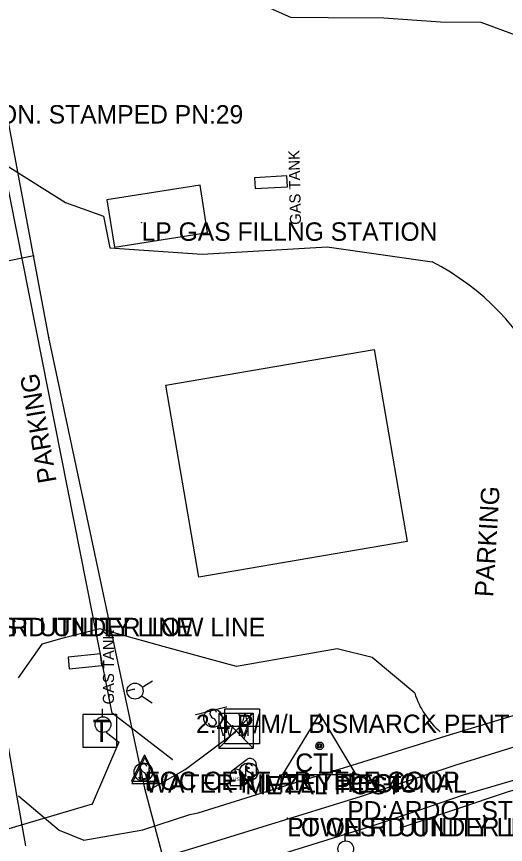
# Model space of a CAD drawing. Extents: x 954793 to 988390, y 1867850 to 1924428.
# Drawn here: x 961050.9 to 961183.5, y 1903068.1 to 1903292.8 of the extents above; entities that cross this region are included whole.
import ezdxf

# ---------------------------------------------------------------- set-up
doc = ezdxf.new("R2010")
doc.units = 0
for name, color, linetype in [('S_BUILDING', 7, 'Continuous'), ('S_DITCHLINE', 7, 'Continuous'), ('S_EDGE_PAVEMENT', 7, 'Continuous'), ('S_ELECTRIC_UTILITIES_ANNOT', 7, 'Continuous'), ('S_FIBER_OPTIC_CABLE', 7, 'Continuous'), ('S_MAILBOX', 7, 'Continuous'), ('S_MAILBOX_ANNOT', 7, 'Continuous'), ('S_MSC_PT_SYM', 7, 'Continuous'), ('S_OBSCURES', 7, 'Continuous'), ('S_PARKING', 7, 'Continuous'), ('S_PARKING_ANNOT', 7, 'Continuous'), ('S_PAVEMENT_CROWN', 7, 'Continuous'), ('S_PRIMARY_CTL', 7, 'Continuous'), ('S_PRIMARY_CTL_ANNOT', 7, 'Continuous'), ('S_SHOULDER', 7, 'Continuous'), ('S_SIGN', 7, 'Continuous'), ('S_SIGN_ANNOT', 7, 'Continuous'), ('S_SURVEY_TEXT_ANNOT', 7, 'Continuous'), ('S_TANK', 7, 'Continuous'), ('S_TANK_ANNOT', 7, 'Continuous'), ('S_TELEPHONE_UTILITIES', 7, 'Continuous'), ('S_UNDERGROUND_CABLE', 7, 'Continuous'), ('S_UTILITY_POLE', 7, 'Continuous'), ('S_UTILITY_POLE_ANNOT', 7, 'Continuous'), ('S_UTL_PT_SYM', 7, 'Continuous'), ('S_WATER_UTILITIES', 7, 'Continuous')]:
    doc.layers.add(name, color=color, linetype=linetype)

msp = doc.modelspace()

# ---------------------------------------------------------------- linework, layer by layer
at = {"layer": 'S_BUILDING'}
for points in [[(961077.44, 1903230.22), (961102.71, 1903234.22), (961100.67, 1903247.12), (961075.4, 1903243.12)], [(961091.36, 1903192.78), (961147.86, 1903202.47), (961156.8, 1903150.33), (961100.3, 1903140.64)]]:
    msp.add_lwpolyline(points, close=True, dxfattribs=at)
at = {"layer": 'S_DITCHLINE'}
msp.add_lwpolyline([(961221.28, 1903092.23), (961219.41, 1903091.56), (961218.08, 1903091.41), (961201.29, 1903086.95), (961184.49, 1903082.49), (961169.67, 1903077.53), (961154.84, 1903072.58)], dxfattribs=at)
at = {"layer": 'S_EDGE_PAVEMENT'}
for points in [[(961051.39, 1903081.36), (961062.47, 1903072.03), (961069.16, 1903069.25), (961085.12, 1903072.09), (961097.89, 1903076.25), (961100.14, 1903076.7), (961120.44, 1903083.01), (961140.73, 1903089.32), (961154.08, 1903093.46), (961167.42, 1903097.59), (961184.41, 1903102.81), (961201.39, 1903108.02), (961221.93, 1903113.88), (961242.48, 1903119.74), (961259.51, 1903125.41), (961276.54, 1903131.08), (961296.08, 1903137.14), (961315.62, 1903143.2)], [(961060.73, 1903027.01), (961068.72, 1903040.88), (961076.68, 1903051.15), (961081.87, 1903053.21), (961090.4, 1903055.36), (961104.93, 1903060.01), (961126.13, 1903066.6), (961147.32, 1903073.18), (961159.73, 1903077.37), (961172.15, 1903081.57), (961190.01, 1903086.88), (961207.87, 1903092.2), (961227.73, 1903098.15), (961247.58, 1903104.09), (961263.92, 1903109.2), (961280.27, 1903114.31), (961299.71, 1903120.85), (961319.15, 1903127.4)]]:
    msp.add_lwpolyline(points, dxfattribs=at)
at = {"layer": 'S_FIBER_OPTIC_CABLE'}
for p, q in [((961076.82, 1903103.79), (961043.77, 1903270.66)), ((961076.84, 1903103.79), (961076.82, 1903103.79)), ((961093.14, 1903091.23), (961076.84, 1903103.79)), ((961075.2, 1903098.62), (961078.6, 1903095.9)), ((961078.6, 1903095.9), (961071.39, 1903079.05)), ((961071.39, 1903079.05), (960949.84, 1903043.36))]:
    msp.add_line(p, q, dxfattribs=at)
at = {"layer": 'S_MAILBOX'}
for p, q in [((961109.34, 1903088.16), (961113.48, 1903091.27)), ((961112.96, 1903089.45), (961112.96, 1903086.74)), ((961115.91, 1903089.8), (961115.91, 1903087.08)), ((961108.79, 1903086.89), (961108.79, 1903084.17)), ((961112.11, 1903084.17), (961115.91, 1903087.08)), ((961112.11, 1903086.89), (961112.11, 1903084.17)), ((961108.79, 1903084.17), (961112.11, 1903084.17))]:
    msp.add_line(p, q, dxfattribs=at)
for points in [[(961112.96, 1903089.45), (961114.07, 1903088.79), (961112.96, 1903088.44)], [(961109.97, 1903088), (961110.19, 1903087.86), (961110.19, 1903087.48), (961110.5, 1903087.48), (961110.5, 1903087.84), (961110.3, 1903088.09), (961109.97, 1903088.03)]]:
    msp.add_lwpolyline(points, dxfattribs=at)
for centre, end in [((961114.25, 1903089.8), 117.5718), ((961110.45, 1903086.89), 180)]:
    msp.add_arc(centre, 1.66, 0, end, dxfattribs=at)
msp.add_ellipse((961112.96, 1903086.74), major_axis=(0.145, 0.132), ratio=0.564646, dxfattribs=at)
at = {"layer": 'S_MSC_PT_SYM'}
for points in [[(961084.8, 1903236.98), (961084.8, 1903237.03), (961084.8, 1903236.98), (961084.75, 1903236.98), (961084.8, 1903236.98), (961084.8, 1903236.93), (961084.8, 1903236.98), (961084.85, 1903236.98)], [(961107.77, 1903105.47), (961107.77, 1903105.52), (961107.77, 1903105.47), (961107.72, 1903105.47), (961107.77, 1903105.47), (961107.77, 1903105.42), (961107.77, 1903105.47), (961107.82, 1903105.47)], [(961099.55, 1903103.37), (961099.55, 1903103.42), (961099.55, 1903103.37), (961099.5, 1903103.37), (961099.55, 1903103.37), (961099.55, 1903103.32), (961099.55, 1903103.37), (961099.6, 1903103.37)], [(961124.31, 1903075.33), (961124.31, 1903075.38), (961124.31, 1903075.33), (961124.26, 1903075.33), (961124.31, 1903075.33), (961124.31, 1903075.28), (961124.31, 1903075.33), (961124.36, 1903075.33)]]:
    msp.add_lwpolyline(points, dxfattribs=at)
at = {"layer": 'S_OBSCURES'}
msp.add_lwpolyline([(961110.11, 1903299.5), (961125.21, 1903292.64), (961135.42, 1903292.62), (961150.53, 1903292.5), (961165.89, 1903291.39), (961176.8, 1903291.3), (961186.14, 1903287.9), (961194.16, 1903277.31), (961204.46, 1903256.54), (961209.13, 1903243.42), (961210.92, 1903229.67), (961212.39, 1903218.22), (961218.19, 1903214.08), (961231.37, 1903210.79), (961249.65, 1903210.44), (961263.17, 1903208.95), (961278.13, 1903206.53), (961285.86, 1903204.72), (961298.91, 1903204.54), (961314.16, 1903205.13), (961333.34, 1903206.8)], dxfattribs=at)
at = {"layer": 'S_PARKING'}
for points in [[(961023.92, 1903268.45), (961046.62, 1903253.46), (961064.12, 1903242.35), (961074.49, 1903238.65), (961076.22, 1903230.09), (961101.24, 1903228.34), (961135.13, 1903230.33), (961163.59, 1903226.28)], [(961073.45, 1903126.69), (961063.14, 1903124.05), (961057.7, 1903122.49), (961051.31, 1903113.34)], [(961158.89, 1903109.2), (961147.31, 1903118.84), (961137.85, 1903121.18), (961110.55, 1903116.42), (961090.61, 1903121.84), (961073.45, 1903126.69)]]:
    msp.add_lwpolyline(points, dxfattribs=at)
for centre, major_axis, ratio, start_param, end_param in [((961131.63, 1903164.27), (-53.43, 44.86), 0.999916, 3.649437, 4.935057), ((961180.37, 1903115.86), (12.33, -18.81), 0.999902, 4.432587, 4.998538)]:
    msp.add_ellipse(centre, major_axis=major_axis, ratio=ratio, start_param=start_param, end_param=end_param, dxfattribs=at)
at = {"layer": 'S_PAVEMENT_CROWN'}
msp.add_lwpolyline([(961056.23, 1903054.65), (961073.79, 1903059.49), (961088.34, 1903063.95), (961102.89, 1903068.4), (961123.67, 1903074.81), (961144.45, 1903081.22), (961157.27, 1903085.48), (961170.09, 1903089.74), (961187.27, 1903095.06), (961204.44, 1903100.37), (961224.65, 1903106.38), (961244.86, 1903112.39), (961261.53, 1903117.67), (961278.2, 1903122.94), (961297.67, 1903129.2), (961317.15, 1903135.46)], dxfattribs=at)
msp.add_lwpolyline([(961056.23, 1903054.65), (961073.79, 1903059.49), (961088.34, 1903063.95), (961102.89, 1903068.4), (961123.67, 1903074.81), (961144.45, 1903081.22), (961157.27, 1903085.48), (961170.09, 1903089.74), (961187.27, 1903095.06), (961204.44, 1903100.37), (961224.65, 1903106.38), (961244.86, 1903112.39), (961261.53, 1903117.67), (961278.2, 1903122.94), (961297.67, 1903129.2), (961317.15, 1903135.46)], dxfattribs=at)
at = {"layer": 'S_PRIMARY_CTL'}
for p, q in [((961133.08, 1903103.59), (961123.05, 1903087.08)), ((961133.08, 1903103.59), (961142.91, 1903087.08)), ((961123.05, 1903087.08), (961142.91, 1903087.08))]:
    msp.add_line(p, q, dxfattribs=at)
for radius in [1.04, 0.609, 0.344]:
    msp.add_circle((961133.08, 1903094.89), radius, dxfattribs=at)
at = {"layer": 'S_SHOULDER'}
msp.add_lwpolyline([(961012.05, 1903298.88), (961016.48, 1903276.14), (961018.95, 1903261.16), (961021.42, 1903246.19), (961025.17, 1903226.16), (961028.92, 1903206.12), (961033.06, 1903182.91), (961037.19, 1903159.7), (961041.05, 1903137.22), (961044.92, 1903114.74), (961046.99, 1903104.06), (961050.91, 1903081.47), (961053.35, 1903067.79)], dxfattribs=at)
at = {"layer": 'S_SIGN'}
msp.add_line((961099.55, 1903103.37), (961107.77, 1903105.47), dxfattribs=at)
for centre in [(961104.15, 1903102.41), (961085.27, 1903087.76), (961113.85, 1903087.79)]:
    msp.add_circle(centre, 2.49, dxfattribs=at)
for centre, radius, start, end in [((961104.84, 1903103.74), 1.5, 167.1196, 241.9813), ((961104.23, 1903103.68), 0.95, 16.5258, 156.8957), ((961104, 1903101.59), 1.28, 204.641, 335.359), ((961103.74, 1903101.07), 1.4, 358.6529, 73.7063), ((961085.95, 1903089.09), 1.5, 167.1196, 241.9813), ((961085.34, 1903089.03), 0.95, 16.5258, 156.8957), ((961114.54, 1903089.12), 1.5, 167.1196, 241.9813), ((961113.93, 1903089.06), 0.95, 16.5258, 156.8957), ((961084.85, 1903086.42), 1.4, 358.6529, 73.7063), ((961113.44, 1903086.45), 1.4, 358.6529, 73.7063), ((961085.11, 1903086.94), 1.28, 204.641, 335.359), ((961113.7, 1903086.97), 1.28, 204.641, 335.359)]:
    msp.add_arc(centre, radius, start, end, dxfattribs=at)
at = {"layer": 'S_TANK'}
for points in [[(961115.64, 1903246.16), (961124.34, 1903246.67), (961124.16, 1903249.62), (961115.47, 1903249.11)], [(961065.18, 1903115.78), (961074.01, 1903116.69), (961073.68, 1903119.88), (961064.85, 1903118.96)]]:
    msp.add_lwpolyline(points, close=True, dxfattribs=at)
at = {"layer": 'S_TELEPHONE_UTILITIES'}
msp.add_lwpolyline([(961068.98, 1903094.48), (961068.98, 1903103.48), (961077.98, 1903103.48), (961077.98, 1903094.48)], close=True, dxfattribs=at)
at = {"layer": 'S_UNDERGROUND_CABLE'}
for p, q in [((961085.62, 1903092.41), (961082.1, 1903085.32)), ((961085.67, 1903091.74), (961082.14, 1903084.65)), ((961085.62, 1903092.41), (961089.11, 1903085.32)), ((961085.67, 1903091.74), (961089.16, 1903084.65)), ((961084.42, 1903086.56), (961084.42, 1903089)), ((961084.47, 1903085.89), (961084.47, 1903088.33)), ((961086.78, 1903089), (961086.78, 1903086.56)), ((961086.83, 1903088.33), (961086.83, 1903085.89)), ((961082.1, 1903085.32), (961089.11, 1903085.32)), ((961082.14, 1903084.65), (961089.16, 1903084.65)), ((961085.04, 1903085.9), (961084.42, 1903086.56)), ((961085.09, 1903085.23), (961084.47, 1903085.89)), ((961086.24, 1903085.9), (961085.04, 1903085.9)), ((961086.29, 1903085.23), (961085.09, 1903085.23)), ((961086.78, 1903086.56), (961086.24, 1903085.9)), ((961086.83, 1903085.89), (961086.29, 1903085.23))]:
    msp.add_line(p, q, dxfattribs=at)
at = {"layer": 'S_UTILITY_POLE'}
for p, q in [((961074.21, 1903102.81), (961074.21, 1903104.91)), ((961140.06, 1903069.09), (961140.06, 1903071.2))]:
    msp.add_line(p, q, dxfattribs=at)
for centre in [(961074.33, 1903100.66), (961140.18, 1903066.95)]:
    msp.add_circle(centre, 2.13, dxfattribs=at)
at = {"layer": 'S_UTL_PT_SYM'}
for points in [[(961055.53, 1903227.88), (961055.53, 1903227.93), (961055.53, 1903227.88), (961055.48, 1903227.88), (961055.53, 1903227.88), (961055.53, 1903227.83), (961055.53, 1903227.88), (961055.58, 1903227.88)], [(961059.64, 1903205.73), (961059.64, 1903205.78), (961059.64, 1903205.73), (961059.59, 1903205.73), (961059.64, 1903205.73), (961059.64, 1903205.68), (961059.64, 1903205.73), (961059.69, 1903205.73)], [(961080.82, 1903109.76), (961080.82, 1903109.81), (961080.82, 1903109.76), (961080.77, 1903109.76), (961080.82, 1903109.76), (961080.82, 1903109.71), (961080.82, 1903109.76), (961080.87, 1903109.76)], [(961082.81, 1903110.28), (961082.81, 1903110.33), (961082.81, 1903110.28), (961082.76, 1903110.28), (961082.81, 1903110.28), (961082.81, 1903110.23), (961082.81, 1903110.28), (961082.86, 1903110.28)], [(961076.82, 1903103.79), (961076.82, 1903103.84), (961076.82, 1903103.79), (961076.77, 1903103.79), (961076.82, 1903103.79), (961076.82, 1903103.74), (961076.82, 1903103.79), (961076.87, 1903103.79)], [(961076.84, 1903103.79), (961076.84, 1903103.84), (961076.84, 1903103.79), (961076.79, 1903103.79), (961076.84, 1903103.79), (961076.84, 1903103.74), (961076.84, 1903103.79), (961076.89, 1903103.79)], [(961075.2, 1903098.62), (961075.2, 1903098.67), (961075.2, 1903098.62), (961075.15, 1903098.62), (961075.2, 1903098.62), (961075.2, 1903098.57), (961075.2, 1903098.62), (961075.25, 1903098.62)], [(961110.17, 1903098.6), (961110.17, 1903098.65), (961110.17, 1903098.6), (961110.12, 1903098.6), (961110.17, 1903098.6), (961110.17, 1903098.55), (961110.17, 1903098.6), (961110.22, 1903098.6)], [(961078.6, 1903095.9), (961078.6, 1903095.95), (961078.6, 1903095.9), (961078.55, 1903095.9), (961078.6, 1903095.9), (961078.6, 1903095.85), (961078.6, 1903095.9), (961078.65, 1903095.9)], [(961093.14, 1903091.23), (961093.14, 1903091.28), (961093.14, 1903091.23), (961093.09, 1903091.23), (961093.14, 1903091.23), (961093.14, 1903091.18), (961093.14, 1903091.23), (961093.19, 1903091.23)], [(961096.59, 1903088.43), (961096.59, 1903088.48), (961096.59, 1903088.43), (961096.54, 1903088.43), (961096.59, 1903088.43), (961096.59, 1903088.38), (961096.59, 1903088.43), (961096.64, 1903088.43)], [(961085.75, 1903082.92), (961085.75, 1903082.97), (961085.75, 1903082.92), (961085.7, 1903082.92), (961085.75, 1903082.92), (961085.75, 1903082.87), (961085.75, 1903082.92), (961085.8, 1903082.92)], [(961086.59, 1903082.79), (961086.59, 1903082.84), (961086.59, 1903082.79), (961086.54, 1903082.79), (961086.59, 1903082.79), (961086.59, 1903082.74), (961086.59, 1903082.79), (961086.64, 1903082.79)], [(961071.39, 1903079.05), (961071.39, 1903079.1), (961071.39, 1903079.05), (961071.34, 1903079.05), (961071.39, 1903079.05), (961071.39, 1903079), (961071.39, 1903079.05), (961071.44, 1903079.05)], [(961124.31, 1903075.33), (961124.31, 1903075.38), (961124.31, 1903075.33), (961124.26, 1903075.33), (961124.31, 1903075.33), (961124.31, 1903075.28), (961124.31, 1903075.33), (961124.36, 1903075.33)]]:
    msp.add_lwpolyline(points, dxfattribs=at)
at = {"layer": 'S_WATER_UTILITIES'}
for p, q in [((961059.64, 1903205.73), (961040.76, 1903306.45)), ((961055.53, 1903227.88), (961029.45, 1903222.69)), ((961085.75, 1903082.92), (961059.64, 1903205.73)), ((961084.93, 1903110.8), (961087.75, 1903112.53)), ((961082.81, 1903110.28), (961080.82, 1903109.76)), ((961084.8, 1903108.49), (961087.71, 1903106.57)), ((961107.4, 1903104.9), (961116.81, 1903104.9)), ((961107.4, 1903095.48), (961107.4, 1903104.9)), ((961116.81, 1903104.9), (961116.81, 1903095.48)), ((961105.73, 1903103.75), (961115.07, 1903103.75)), ((961105.73, 1903103.75), (961105.73, 1903094.26)), ((961105.73, 1903103.75), (961115.07, 1903094.26)), ((961115.07, 1903103.75), (961105.73, 1903094.26)), ((961115.07, 1903103.75), (961115.07, 1903094.26)), ((961096.59, 1903088.43), (961110.17, 1903098.6)), ((961107.4, 1903100.21), (961116.81, 1903100.21)), ((961105.73, 1903094.26), (961115.07, 1903094.26)), ((961116.81, 1903095.48), (961107.4, 1903095.48)), ((961086.59, 1903082.79), (961096.59, 1903088.43)), ((961108.38, 1902998.12), (961085.75, 1903082.92))]:
    msp.add_line(p, q, dxfattribs=at)
msp.add_circle((961083.02, 1903109.75), 2.18, dxfattribs=at)

# ---------------------------------------------------------------- texts
at = {"layer": 'S_ELECTRIC_UTILITIES_ANNOT'}
for p in [(961026.93, 1903124.64), (961124.31, 1903070.33)]:
    msp.add_text('LOWEST UTILITY LINE', height=5, dxfattribs=at).set_placement(p)
at = {"layer": 'S_MAILBOX'}
msp.add_text('US', height=0.96, rotation=360, dxfattribs=at).set_placement((961109.55, 1903085.37))
at = {"layer": 'S_MAILBOX_ANNOT'}
msp.add_text('METAL POST', height=5, dxfattribs=at).set_placement((961112.96, 1903081.74))
at = {"layer": 'S_PARKING_ANNOT'}
for rotation, p in [(99.7056, (961061.78, 1903166.65)), (86.5226, (961180.13, 1903135.2))]:
    msp.add_text('PARKING', height=5, rotation=rotation, dxfattribs=at).set_placement(p)
at = {"layer": 'S_PRIMARY_CTL'}
msp.add_text('CTL', height=5, rotation=360, dxfattribs=at).set_placement((961126.5, 1903087.82))
at = {"layer": 'S_PRIMARY_CTL_ANNOT'}
for s, p in [('PD:ARDOT STD. MON. STAMPED PN:29', (960986.8, 1903263.81)), ('PN:42', (961140.58, 1903082.39)), ('PD:ARDOT STD. MON. STAMPED PN:42', (961140.58, 1903074.89))]:
    msp.add_text(s, height=5, dxfattribs=at).set_placement(p)
at = {"layer": 'S_SIGN_ANNOT'}
msp.add_text('2.4 P/M/L BISMARCK PENT CHURCH', height=5, dxfattribs=at).set_placement((961099.55, 1903098.37))
at = {"layer": 'S_SURVEY_TEXT_ANNOT'}
for s, p in [('LP GAS FILLNG STATION', (961084.8, 1903231.98)), ('PT ON RD UNDER LOW LINE', (961026.93, 1903124.64)), ('PT ON RD UNDER LOW LINE', (961124.31, 1903070.33))]:
    msp.add_text(s, height=5, dxfattribs=at).set_placement(p)
at = {"layer": 'S_TANK_ANNOT'}
for rotation, p in [(91.3348, (961128.07, 1903236.35)), (89.8694, (961077.3, 1903106.15))]:
    msp.add_text('GAS TANK', height=3, rotation=rotation, dxfattribs=at).set_placement(p)
at = {"layer": 'S_TELEPHONE_UTILITIES'}
msp.add_text('T', height=6, rotation=360, dxfattribs=at).set_placement((961071.54, 1903095.98))
at = {"layer": 'S_UTILITY_POLE_ANNOT'}
for s, p in [('WATER KIMZEY REGIONAL', (961085.67, 1903082.2)), ('FOC CENT AR TELE COOP', (961085.62, 1903082.88))]:
    msp.add_text(s, height=5, dxfattribs=at).set_placement(p)
at = {"layer": 'S_WATER_UTILITIES'}
for s, p in [('W', (961110.95, 1903100.74)), ('W M', (961105.94, 1903097.52)), ('V', (961111.18, 1903096.68))]:
    msp.add_text(s, height=3, rotation=360, dxfattribs=at).set_placement(p)

doc.saveas('drawing.dxf')
